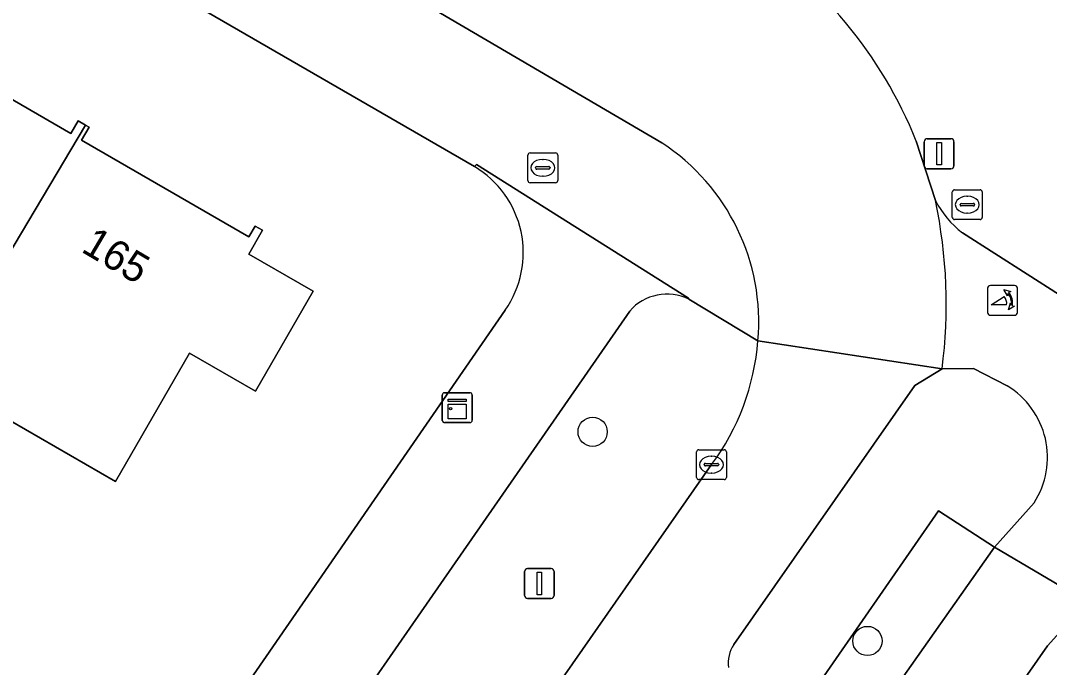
# Model space of a CAD drawing. Extents: x 160157 to 160921, y 381516 to 382045.
# Drawn here: x 160757.12 to 160791.5, y 381787.29 to 381808.91 of the extents above; entities that cross this region are included whole.
import ezdxf

# ---------------------------------------------------------------- set-up
doc = ezdxf.new("R2010")
doc.units = 0
for name, color, linetype in [('IMGEO_Berm_groen', 7, 'Continuous'), ('IMGEO_Boom', 7, 'Continuous'), ('IMGEO_Brandkraan', 7, 'Continuous'), ('IMGEO_Erf', 7, 'Continuous'), ('IMGEO_Fietspad_open', 7, 'Continuous'), ('IMGEO_Kast', 7, 'Continuous'), ('IMGEO_Kolk', 7, 'Continuous'), ('IMGEO_Lichtmast', 7, 'Continuous'), ('IMGEO_Loofbos', 7, 'Continuous'), ('IMGEO_Pand', 7, 'Continuous'), ('IMGEO_Pand_nummerreeks', 7, 'Continuous'), ('IMGEO_Poller', 7, 'Continuous'), ('IMGEO_Rijbaan_lokaal_open', 7, 'Continuous'), ('IMGEO_Rioolput', 7, 'Continuous'), ('IMGEO_Voetpad_open', 7, 'Continuous')]:
    doc.layers.add(name, color=color, linetype=linetype)

msp = doc.modelspace()

# ---------------------------------------------------------------- linework, layer by layer
at = {"layer": 'IMGEO_Berm_groen'}
for points in [[(160787.048, 381804.881), (160787.688, 381802.893)], [(160788.591, 381801.817), (160793.995, 381798.358)], [(160781.761, 381798.2), (160779.452, 381799.594)], [(160777.474, 381799.197), (160760.988, 381775.42)], [(160767.458, 381775.784), (160780.207, 381794.066)]]:
    msp.add_lwpolyline(points, dxfattribs=at)
msp.add_lwpolyline([(160789.665, 381791.308), (160787.797, 381792.527), (160777.234, 381777.287), (160767.542, 381763.425), (160769.212, 381762.274)], close=True, dxfattribs=at)
for centre, radius, start, end in [((160773.302, 381799.362), 14.812, 21.8747, 57.7332), ((160790.586, 381804.408), 3.27, 207.6023, 232.4057), ((160778.72, 381798.115), 1.65, 63.6589, 139.039), ((160773.785, 381798.839), 8.001, 323.3781, 355.4187)]:
    msp.add_arc(centre, radius, start, end, dxfattribs=at)
at = {"layer": 'IMGEO_Boom'}
for centre in [(160776.237, 381795.163), (160785.419, 381788.174)]:
    msp.add_circle(centre, 0.489, dxfattribs=at)
at = {"layer": 'IMGEO_Brandkraan'}
for p, q in [((160774.071, 381803.56), (160774.071, 381804.412)), ((160774.146, 381804.486), (160774.998, 381804.486)), ((160775.072, 381804.412), (160775.072, 381803.56)), ((160774.33, 381803.98), (160774.33, 381803.992)), ((160774.373, 381804.029), (160774.771, 381804.029)), ((160774.559, 381804.266), (160774.584, 381804.266)), ((160774.814, 381803.992), (160774.814, 381803.98)), ((160774.768, 381803.943), (160774.37, 381803.943)), ((160774.582, 381803.706), (160774.557, 381803.706)), ((160774.998, 381803.486), (160774.146, 381803.486))]:
    msp.add_line(p, q, dxfattribs=at)
for points in [[(160774.071, 381803.56), (160774.071, 381804.412)], [(160774.146, 381804.486), (160774.998, 381804.486)], [(160775.072, 381804.412), (160775.072, 381803.56)], [(160774.998, 381803.486), (160774.146, 381803.486)]]:
    msp.add_lwpolyline(points, dxfattribs=at)
for centre, radius, start, end in [((160774.148, 381804.41), 0.0765, 91.552, 178.448), ((160774.148, 381804.41), 0.0765, 91.552, 178.448), ((160774.996, 381804.41), 0.0765, 1.552, 88.448), ((160774.996, 381804.41), 0.0765, 1.552, 88.448), ((160774.37, 381803.989), 0.0403, 85.8775, 175.7526), ((160774.367, 381803.979), 0.0366, 178.938, 274.7102), ((160774.771, 381803.986), 0.043, 264.8664, 352.4533), ((160774.775, 381803.991), 0.0386, 1.7309, 96.639), ((160774.148, 381803.562), 0.0765, 181.552, 268.448), ((160774.148, 381803.562), 0.0765, 181.552, 268.448), ((160774.996, 381803.562), 0.0765, 271.552, 358.448), ((160774.996, 381803.562), 0.0765, 271.552, 358.448)]:
    msp.add_arc(centre, radius, start, end, dxfattribs=at)
for centre, major_axis, ratio, start_param, end_param in [((160774.558, 381803.986), (-0.387, 0.002), 0.722429, 4.712389, 7.853982), ((160774.583, 381803.986), (-0.39, 0.002), 0.717154, 1.570796, 4.712389)]:
    msp.add_ellipse(centre, major_axis=major_axis, ratio=ratio, start_param=start_param, end_param=end_param, dxfattribs=at)
at = {"layer": 'IMGEO_Erf'}
for points in [[(160772.287, 381804.027), (160725.308, 381831.17)], [(160747.652, 381811.636), (160753.139, 381808.466), (160753.396, 381808.91), (160753.538, 381808.828), (160753.718, 381808.724), (160753.435, 381808.235), (160758.804, 381805.133), (160759.047, 381805.554), (160759.296, 381805.41), (160759.413, 381805.343), (160759.163, 381804.911), (160764.753, 381801.681), (160764.96, 381802.039), (160765.206, 381801.897), (160764.748, 381801.104), (160766.9, 381799.861), (160764.97, 381796.521), (160762.772, 381797.791), (160760.291, 381793.498), (160754.275, 381796.974), (160748.578, 381800.265), (160742.859, 381803.57), (160737.027, 381806.939), (160731.333, 381810.229)], [(160717.549, 381799.835), (160729.351, 381791.476), (160728.862, 381790.786), (160731.12, 381788.973), (160731.34, 381788.817), (160733.09, 381791.319), (160735.108, 381789.907), (160738.075, 381787.832), (160736.296, 381785.289), (160738.564, 381783.424), (160740.51, 381786.237), (160744.046, 381783.791), (160742.1, 381780.977), (160742.277, 381780.867), (160743.975, 381783.321), (160745.777, 381785.926), (160747.139, 381784.984), (160753.236, 381780.766), (160751.418, 381778.138), (160749.736, 381775.707), (160754.718, 381772.271), (160757.861, 381776.828), (160758.017, 381777.054), (160773.315, 381799.233)]]:
    msp.add_lwpolyline(points, dxfattribs=at)
msp.add_arc((160770.571, 381801.152), 3.348, 325.0313, 59.1745, dxfattribs=at)
at = {"layer": 'IMGEO_Fietspad_open'}
for points in [[(160793.995, 381798.358), (160788.591, 381801.817)], [(160787.91, 381797.263), (160788.96, 381797.275), (160790.088, 381796.699)], [(160790.986, 381792.793), (160789.665, 381791.308), (160792.763, 381789.478)], [(160701.965, 381659.446), (160707.599, 381667.561), (160715.353, 381678.728), (160750.884, 381729.902), (160753.579, 381733.814), (160764.918, 381750), (160767.517, 381753.72), (160791.434, 381788.016), (160792.763, 381789.478), (160789.665, 381791.308), (160769.212, 381762.274), (160768.522, 381761.29), (160761.166, 381750.794), (160760.618, 381750), (160750.493, 381735.463), (160747.881, 381731.718), (160727.474, 381702.387), (160726.771, 381701.377), (160705.315, 381670.539), (160704.668, 381669.608), (160697.946, 381659.948)]]:
    msp.add_lwpolyline(points, dxfattribs=at)
for centre, radius, start, end in [((160790.586, 381804.408), 3.27, 207.6023, 232.4057), ((160771.339, 381799.429), 16.712, 352.553, 11.9632), ((160788.638, 381794.309), 2.795, 327.1429, 58.7521)]:
    msp.add_arc(centre, radius, start, end, dxfattribs=at)
at = {"layer": 'IMGEO_Kast'}
for p, q in [((160771.288, 381796.469), (160772.129, 381796.469)), ((160772.129, 381796.469), (160771.288, 381796.469)), ((160771.213, 381795.544), (160771.213, 381796.385)), ((160771.213, 381796.385), (160771.213, 381795.544)), ((160772.213, 381796.394), (160772.213, 381795.553)), ((160772.213, 381795.553), (160772.213, 381796.394)), ((160772.138, 381795.469), (160771.297, 381795.469)), ((160771.297, 381795.469), (160772.138, 381795.469))]:
    msp.add_line(p, q, dxfattribs=at)
for points in [[(160771.408, 381796.259), (160772.008, 381796.259), (160772.008, 381796.174), (160771.408, 381796.174), (160771.408, 381796.259)], [(160771.408, 381796.084), (160772.008, 381796.084), (160772.008, 381795.595), (160771.408, 381795.595), (160771.408, 381796.084)]]:
    msp.add_lwpolyline(points, dxfattribs=at)
msp.add_circle((160771.492, 381795.933), 0.0377, dxfattribs=at)
for centre, start, end in [((160771.291, 381796.391), 92.4484, 184.2845), ((160771.291, 381796.391), 92.4484, 184.2845), ((160772.135, 381796.391), 2.4484, 94.2845), ((160772.135, 381796.391), 2.4484, 94.2845), ((160771.291, 381795.547), 182.4484, 274.2845), ((160771.291, 381795.547), 182.4484, 274.2845), ((160772.135, 381795.547), 272.4484, 4.2845), ((160772.135, 381795.547), 272.4484, 4.2845)]:
    msp.add_arc(centre, 0.0779, start, end, dxfattribs=at)
at = {"layer": 'IMGEO_Kolk'}
for p, q in [((160779.706, 381793.64), (160779.706, 381794.492)), ((160779.781, 381794.566), (160780.633, 381794.566)), ((160780.707, 381794.492), (160780.707, 381793.64)), ((160779.965, 381794.06), (160779.965, 381794.072)), ((160780.403, 381794.023), (160780.005, 381794.023)), ((160780.008, 381794.109), (160780.406, 381794.109)), ((160780.194, 381794.346), (160780.219, 381794.346)), ((160780.449, 381794.072), (160780.449, 381794.06)), ((160780.217, 381793.786), (160780.192, 381793.786)), ((160780.633, 381793.566), (160779.781, 381793.566))]:
    msp.add_line(p, q, dxfattribs=at)
for points in [[(160779.706, 381793.64), (160779.706, 381794.492)], [(160779.781, 381794.566), (160780.633, 381794.566)], [(160780.707, 381794.492), (160780.707, 381793.64)], [(160780.633, 381793.566), (160779.781, 381793.566)]]:
    msp.add_lwpolyline(points, dxfattribs=at)
for centre, radius, start, end in [((160779.783, 381794.49), 0.0765, 91.552, 178.448), ((160779.783, 381794.49), 0.0765, 91.552, 178.448), ((160780.631, 381794.49), 0.0765, 1.552, 88.448), ((160780.631, 381794.49), 0.0765, 1.552, 88.448), ((160780.005, 381794.069), 0.0403, 85.8775, 175.7526), ((160780.002, 381794.059), 0.0366, 178.938, 274.7102), ((160780.406, 381794.066), 0.043, 264.8664, 352.4533), ((160780.41, 381794.071), 0.0386, 1.7309, 96.639), ((160779.783, 381793.642), 0.0765, 181.552, 268.448), ((160779.783, 381793.642), 0.0765, 181.552, 268.448), ((160780.631, 381793.642), 0.0765, 271.552, 358.448), ((160780.631, 381793.642), 0.0765, 271.552, 358.448)]:
    msp.add_arc(centre, radius, start, end, dxfattribs=at)
for centre, major_axis, ratio, start_param, end_param in [((160780.193, 381794.066), (-0.387, 0.002), 0.722429, 4.712389, 7.853982), ((160780.218, 381794.066), (-0.39, 0.002), 0.717154, 1.570796, 4.712389)]:
    msp.add_ellipse(centre, major_axis=major_axis, ratio=ratio, start_param=start_param, end_param=end_param, dxfattribs=at)
at = {"layer": 'IMGEO_Lichtmast'}
for p, q in [((160787.318, 381804.056), (160787.318, 381804.856)), ((160787.318, 381804.856), (160787.318, 381804.056)), ((160787.418, 381804.956), (160788.208, 381804.956)), ((160788.208, 381804.956), (160787.418, 381804.956)), ((160788.308, 381804.856), (160788.308, 381804.056)), ((160788.308, 381804.056), (160788.308, 381804.856)), ((160788.208, 381803.956), (160787.418, 381803.956)), ((160787.418, 381803.956), (160788.208, 381803.956)), ((160774.061, 381790.594), (160774.851, 381790.594)), ((160774.851, 381790.594), (160774.061, 381790.594)), ((160773.961, 381789.694), (160773.961, 381790.494)), ((160773.961, 381790.494), (160773.961, 381789.694)), ((160774.951, 381790.494), (160774.951, 381789.694)), ((160774.951, 381789.694), (160774.951, 381790.494)), ((160774.851, 381789.594), (160774.061, 381789.594)), ((160774.061, 381789.594), (160774.851, 381789.594))]:
    msp.add_line(p, q, dxfattribs=at)
for points in [[(160787.738, 381804.831), (160787.888, 381804.831), (160787.888, 381804.081), (160787.738, 381804.081), (160787.738, 381804.831)], [(160774.381, 381790.469), (160774.531, 381790.469), (160774.531, 381789.719), (160774.381, 381789.719), (160774.381, 381790.469)]]:
    msp.add_lwpolyline(points, dxfattribs=at)
for centre, start, end in [((160787.418, 381804.856), 90, 180), ((160787.418, 381804.856), 90, 180), ((160788.208, 381804.856), 0, 90), ((160788.208, 381804.856), 360, 90), ((160787.418, 381804.056), 180, 270), ((160787.418, 381804.056), 180, 270), ((160788.208, 381804.056), 270, 0), ((160788.208, 381804.056), 270, 0), ((160774.061, 381790.494), 90, 180), ((160774.061, 381790.494), 90, 180), ((160774.851, 381790.494), 0, 90), ((160774.851, 381790.494), 360, 90), ((160774.061, 381789.694), 180, 270), ((160774.061, 381789.694), 180, 270), ((160774.851, 381789.694), 270, 0), ((160774.851, 381789.694), 270, 0)]:
    msp.add_arc(centre, 0.1, start, end, dxfattribs=at)
at = {"layer": 'IMGEO_Loofbos'}
msp.add_lwpolyline([(160798.587, 381790.382), (160797.761, 381789.737), (160795.507, 381787.716), (160792.763, 381789.478), (160791.434, 381788.016), (160767.517, 381753.72), (160764.918, 381750), (160753.579, 381733.814), (160755.219, 381732.738), (160764.087, 381726.919), (160772.576, 381721.301), (160774.154, 381720.209), (160793.894, 381750), (160806.201, 381767.868)], dxfattribs=at)
at = {"layer": 'IMGEO_Pand'}
for points in [[(160748.578, 381800.265), (160754.275, 381796.974), (160759.296, 381805.41), (160759.047, 381805.554), (160758.804, 381805.133), (160753.435, 381808.235), (160753.718, 381808.724), (160753.538, 381808.828)], [(160754.275, 381796.974), (160760.291, 381793.498), (160762.772, 381797.791), (160764.97, 381796.521), (160766.9, 381799.861), (160764.748, 381801.104), (160765.206, 381801.897), (160764.96, 381802.039), (160764.753, 381801.681), (160759.163, 381804.911), (160759.413, 381805.343), (160759.296, 381805.41)]]:
    msp.add_lwpolyline(points, close=True, dxfattribs=at)
at = {"layer": 'IMGEO_Poller'}
for p, q in [((160789.432, 381799.958), (160789.432, 381799.151)), ((160789.432, 381799.958), (160789.432, 381799.151)), ((160790.334, 381800.053), (160789.526, 381800.053)), ((160790.334, 381800.053), (160789.526, 381800.053)), ((160790.428, 381799.151), (160790.428, 381799.958)), ((160790.428, 381799.151), (160790.428, 381799.958)), ((160789.526, 381799.056), (160790.334, 381799.056)), ((160789.526, 381799.056), (160790.334, 381799.056))]:
    msp.add_line(p, q, dxfattribs=at)
for points in [[(160790.111, 381799.782), (160790.099, 381799.709), (160789.974, 381799.914)], [(160789.974, 381799.914), (160790.205, 381799.848), (160790.134, 381799.816)], [(160790.067, 381799.409), (160789.554, 381799.409), (160789.984, 381799.684)], [(160790.127, 381799.237), (160790.193, 381799.468), (160790.223, 381799.4)], [(160790.259, 381799.373), (160790.331, 381799.362), (160790.127, 381799.237)]]:
    msp.add_lwpolyline(points, dxfattribs=at)
for centre, radius, start, end in [((160789.526, 381799.958), 0.0946, 90, 180), ((160789.526, 381799.958), 0.0946, 90, 180), ((160790.334, 381799.958), 0.0946, 0, 90), ((160790.334, 381799.958), 0.0946, 0, 90), ((160789.739, 381799.459), 0.332, 351.3247, 42.4854), ((160789.753, 381799.469), 0.476, 351.7527, 41.1691), ((160789.753, 381799.469), 0.516, 349.3569, 42.2912), ((160789.526, 381799.151), 0.0946, 180, 270), ((160789.526, 381799.151), 0.0946, 180, 270), ((160790.334, 381799.151), 0.0946, 270, 0), ((160790.334, 381799.151), 0.0946, 270, 0)]:
    msp.add_arc(centre, radius, start, end, dxfattribs=at)
at = {"layer": 'IMGEO_Rijbaan_lokaal_open'}
for points in [[(160781.21, 381811.887), (160770.407, 381817.758), (160750, 381829.655), (160737.491, 381836.968), (160729.683, 381841.537), (160729.517, 381841.642), (160726.038, 381835.628), (160727.975, 381834.491), (160729.025, 381833.876), (160735.994, 381829.787), (160737.031, 381829.178), (160744.536, 381824.775), (160745.656, 381824.118), (160757.549, 381817.141), (160758.57, 381816.542), (160778.552, 381804.819)], [(160787.688, 381802.893), (160787.048, 381804.881)], [(160779.452, 381799.594), (160779.437, 381799.634), (160772.354, 381804.097), (160772.287, 381804.027)], [(160773.315, 381799.233), (160758.017, 381777.054), (160757.861, 381776.828), (160754.718, 381772.271), (160753.822, 381770.972), (160751.191, 381767.158), (160739.356, 381750)], [(160760.988, 381775.42), (160777.474, 381799.197)], [(160780.951, 381788.057), (160787.004, 381796.713), (160787.91, 381797.263), (160781.761, 381798.2)], [(160781.761, 381798.2), (160787.91, 381797.263)], [(160780.207, 381794.066), (160767.458, 381775.784)]]:
    msp.add_lwpolyline(points, dxfattribs=at)
for centre, radius, start, end in [((160773.302, 381799.362), 14.812, 21.8747, 57.7332), ((160774.617, 381798.824), 7.171, 355.0081, 56.7216), ((160770.571, 381801.152), 3.348, 325.0313, 59.1745), ((160771.339, 381799.429), 16.712, 352.553, 11.9632), ((160778.72, 381798.115), 1.65, 63.6589, 139.039), ((160773.785, 381798.839), 8.001, 323.3781, 355.4187), ((160781.881, 381787.446), 1.113, 146.6841, 188.0369)]:
    msp.add_arc(centre, radius, start, end, dxfattribs=at)
at = {"layer": 'IMGEO_Rioolput'}
for p, q in [((160788.254, 381802.327), (160788.254, 381803.179)), ((160788.329, 381803.253), (160789.181, 381803.253)), ((160788.742, 381803.033), (160788.767, 381803.033)), ((160789.255, 381803.179), (160789.255, 381802.327)), ((160788.513, 381802.747), (160788.513, 381802.759)), ((160788.951, 381802.71), (160788.553, 381802.71)), ((160788.556, 381802.796), (160788.954, 381802.796)), ((160788.997, 381802.759), (160788.997, 381802.747)), ((160788.765, 381802.473), (160788.74, 381802.473)), ((160789.181, 381802.253), (160788.329, 381802.253))]:
    msp.add_line(p, q, dxfattribs=at)
for points in [[(160788.254, 381802.327), (160788.254, 381803.179)], [(160788.329, 381803.253), (160789.181, 381803.253)], [(160789.255, 381803.179), (160789.255, 381802.327)], [(160789.181, 381802.253), (160788.329, 381802.253)]]:
    msp.add_lwpolyline(points, dxfattribs=at)
for centre, radius, start, end in [((160788.331, 381803.177), 0.0765, 91.552, 178.448), ((160788.331, 381803.177), 0.0765, 91.552, 178.448), ((160789.179, 381803.177), 0.0765, 1.552, 88.448), ((160789.179, 381803.177), 0.0765, 1.552, 88.448), ((160788.553, 381802.756), 0.0403, 85.8775, 175.7526), ((160788.55, 381802.746), 0.0366, 178.938, 274.7102), ((160788.954, 381802.753), 0.043, 264.8664, 352.4533), ((160788.958, 381802.758), 0.0386, 1.7309, 96.639), ((160788.331, 381802.329), 0.0765, 181.552, 268.448), ((160788.331, 381802.329), 0.0765, 181.552, 268.448), ((160789.179, 381802.329), 0.0765, 271.552, 358.448), ((160789.179, 381802.329), 0.0765, 271.552, 358.448)]:
    msp.add_arc(centre, radius, start, end, dxfattribs=at)
for centre, major_axis, ratio, start_param, end_param in [((160788.741, 381802.753), (-0.387, 0.002), 0.722429, 4.712389, 7.853982), ((160788.766, 381802.753), (-0.39, 0.002), 0.717154, 1.570796, 4.712389)]:
    msp.add_ellipse(centre, major_axis=major_axis, ratio=ratio, start_param=start_param, end_param=end_param, dxfattribs=at)
at = {"layer": 'IMGEO_Voetpad_open'}
for points in [[(160717.879, 381835.45), (160725.308, 381831.17), (160772.287, 381804.027), (160772.354, 381804.097), (160779.437, 381799.634), (160779.452, 381799.594), (160781.761, 381798.2)], [(160778.552, 381804.819), (160758.57, 381816.542), (160757.583, 381814.944), (160756.566, 381815.554), (160757.549, 381817.141), (160745.656, 381824.118), (160744.575, 381822.512), (160743.527, 381823.172), (160744.536, 381824.775), (160737.031, 381829.178), (160735.975, 381827.493), (160734.958, 381828.113), (160735.994, 381829.787), (160729.025, 381833.876), (160727.916, 381832.202), (160726.88, 381832.779), (160727.975, 381834.491)], [(160790.088, 381796.699), (160788.96, 381797.275), (160787.91, 381797.263), (160787.004, 381796.713), (160780.951, 381788.057)], [(160759.252, 381751.557), (160766.857, 381762.374), (160768.522, 381761.29), (160769.212, 381762.274), (160767.542, 381763.425), (160777.234, 381777.287), (160787.797, 381792.527), (160789.665, 381791.308), (160790.986, 381792.793)]]:
    msp.add_lwpolyline(points, dxfattribs=at)
for centre, radius, start, end in [((160774.617, 381798.824), 7.171, 355.0081, 56.7216), ((160788.638, 381794.309), 2.795, 327.1429, 58.7521), ((160781.881, 381787.446), 1.113, 146.6841, 188.0369)]:
    msp.add_arc(centre, radius, start, end, dxfattribs=at)

# ---------------------------------------------------------------- texts
at = {"layer": 'IMGEO_Pand_nummerreeks'}
msp.add_text('165', height=1, rotation=329.472, dxfattribs=at).set_placement((160759.11, 381801.201))

doc.saveas('drawing.dxf')
